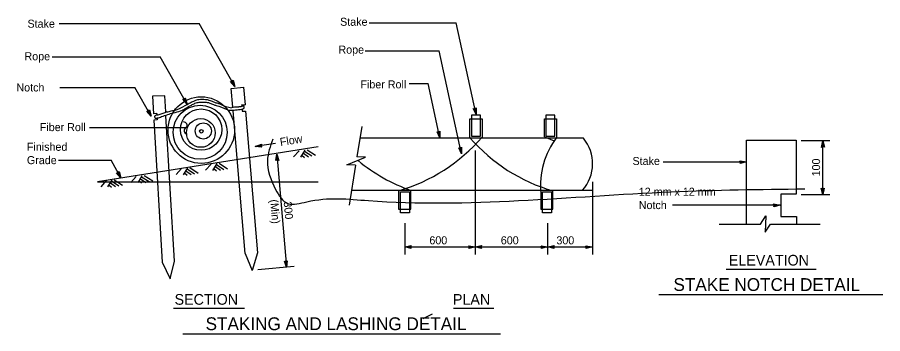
# Model space of a CAD drawing. Extents: x 6707406 to 6714471, y 1868570 to 1872341.
# Drawn here: x 6707406 to 6708184, y 1870548 to 1870832 of the extents above; entities that cross this region are included whole.
import ezdxf

# ---------------------------------------------------------------- set-up
doc = ezdxf.new("R2010")
doc.units = 0
for name, color, linetype in [('56 Stg 3 Anno', 7, 'Continuous'), ('57 Undefined', 7, 'Continuous'), ('58 Soundwalls', 7, 'Continuous'), ('60 Nongeo Data', 7, 'Continuous')]:
    doc.layers.add(name, color=color, linetype=linetype)

msp = doc.modelspace()

# ---------------------------------------------------------------- linework, layer by layer
at = {"layer": '56 Stg 3 Anno'}
for p, q in [((6707444.05, 1870826.4), (6707569.9, 1870826.4)), ((6707602.02, 1870769.81), (6707569.9, 1870826.4)), ((6707722.63, 1870827.01), (6707801.07, 1870827.01)), ((6707818.84, 1870744.79), (6707801.07, 1870827.01)), ((6707437.75, 1870796.48), (6707534.91, 1870796.48)), ((6707558.9, 1870754.22), (6707534.91, 1870796.48)), ((6707719.2, 1870801.99), (6707785.82, 1870801.99)), ((6707805.84, 1870709.37), (6707785.82, 1870801.99)), ((6707602.02, 1870769.81), (6707598.15, 1870774.27)), ((6707598.15, 1870774.27), (6707598.15, 1870774.27)), ((6707598.15, 1870774.27), (6707599.64, 1870774.2)), ((6707601.38, 1870770.98), (6707598.56, 1870774.23)), ((6707600.76, 1870772.15), (6707598.94, 1870774.24)), ((6707600.13, 1870773.31), (6707599.35, 1870774.21)), ((6707599.64, 1870774.2), (6707600.41, 1870775.49)), ((6707599.8, 1870774.47), (6707600.13, 1870773.31)), ((6707600.01, 1870774.78), (6707600.76, 1870772.15)), ((6707600.2, 1870775.14), (6707601.39, 1870770.98)), ((6707600.41, 1870775.49), (6707600.41, 1870775.49)), ((6707600.41, 1870775.49), (6707602.02, 1870769.81)), ((6707758.79, 1870772.63), (6707775.73, 1870772.63)), ((6707786.26, 1870723.94), (6707775.73, 1870772.63)), ((6707444.58, 1870769.01), (6707512.1, 1870769.01)), ((6707526.72, 1870743.26), (6707512.1, 1870769.01)), ((6707602.02, 1870769.81), (6707602.02, 1870769.81)), ((6707559.03, 1870754.09), (6707555.16, 1870758.55)), ((6707555.16, 1870758.55), (6707555.16, 1870758.55)), ((6707555.16, 1870758.55), (6707556.65, 1870758.48)), ((6707558.39, 1870755.27), (6707555.57, 1870758.51)), ((6707557.77, 1870756.43), (6707555.94, 1870758.52)), ((6707557.13, 1870757.59), (6707556.35, 1870758.49)), ((6707556.65, 1870758.48), (6707557.41, 1870759.77)), ((6707556.8, 1870758.76), (6707557.13, 1870757.59)), ((6707557.01, 1870759.06), (6707557.77, 1870756.43)), ((6707557.21, 1870759.42), (6707558.4, 1870755.26)), ((6707557.41, 1870759.77), (6707557.41, 1870759.77)), ((6707557.41, 1870759.77), (6707559.03, 1870754.09)), ((6707524.34, 1870747.65), (6707525.1, 1870748.94)), ((6707524.7, 1870748.23), (6707525.46, 1870745.59)), ((6707524.9, 1870748.59), (6707526.09, 1870744.43)), ((6707525.1, 1870748.94), (6707525.1, 1870748.94)), ((6707525.1, 1870748.94), (6707526.72, 1870743.26)), ((6707559.03, 1870754.09), (6707559.03, 1870754.09)), ((6707818.84, 1870744.79), (6707816.38, 1870750.15)), ((6707816.38, 1870750.15), (6707816.38, 1870750.15)), ((6707816.38, 1870750.15), (6707817.79, 1870749.67)), ((6707818.56, 1870746.1), (6707816.77, 1870750.01)), ((6707818.29, 1870747.39), (6707817.13, 1870749.91)), ((6707818.01, 1870748.68), (6707817.51, 1870749.76)), ((6707817.79, 1870749.67), (6707818.89, 1870750.69)), ((6707818.02, 1870749.89), (6707818.01, 1870748.68)), ((6707818.31, 1870750.13), (6707818.29, 1870747.39)), ((6707818.6, 1870750.42), (6707818.56, 1870746.09)), ((6707818.89, 1870750.69), (6707818.84, 1870744.79)), ((6707818.89, 1870750.69), (6707818.89, 1870750.69)), ((6707522.85, 1870747.72), (6707522.85, 1870747.72)), ((6707526.72, 1870743.26), (6707522.85, 1870747.71)), ((6707522.85, 1870747.71), (6707524.34, 1870747.65)), ((6707526.08, 1870744.43), (6707523.26, 1870747.68)), ((6707525.46, 1870745.59), (6707523.63, 1870747.69)), ((6707524.82, 1870746.76), (6707524.04, 1870747.66)), ((6707524.49, 1870747.92), (6707524.82, 1870746.76)), ((6707526.72, 1870743.26), (6707526.72, 1870743.26)), ((6707818.84, 1870744.79), (6707818.84, 1870744.79)), ((6707471.36, 1870733.12), (6707558.14, 1870733.12)), ((6707786.26, 1870723.94), (6707783.8, 1870729.3)), ((6707783.8, 1870729.3), (6707783.8, 1870729.3)), ((6707783.8, 1870729.3), (6707785.21, 1870728.82)), ((6707785.97, 1870725.24), (6707784.18, 1870729.15)), ((6707785.7, 1870726.53), (6707784.55, 1870729.06)), ((6707785.43, 1870727.83), (6707784.93, 1870728.91)), ((6707785.21, 1870728.82), (6707786.31, 1870729.84)), ((6707785.43, 1870729.04), (6707785.43, 1870727.83)), ((6707785.72, 1870729.27), (6707785.7, 1870726.53)), ((6707786.02, 1870729.57), (6707785.98, 1870725.23)), ((6707786.31, 1870729.84), (6707786.26, 1870723.94)), ((6707786.31, 1870729.84), (6707786.31, 1870729.84)), ((6707638.63, 1870718.62), (6707620.31, 1870715.87)), ((6707620.31, 1870715.87), (6707625.82, 1870717.99)), ((6707621.63, 1870716.08), (6707625.64, 1870717.62)), ((6707622.93, 1870716.26), (6707625.53, 1870717.26)), ((6707625.82, 1870717.99), (6707625.25, 1870716.61)), ((6707625.82, 1870717.99), (6707625.82, 1870717.99)), ((6707786.26, 1870723.94), (6707786.26, 1870723.94)), ((6708111.13, 1870721.29), (6708136.89, 1870721.29)), ((6708129.49, 1870715.26), (6708130.61, 1870721.06)), ((6708129.83, 1870715.48), (6708130.65, 1870719.73)), ((6708130.16, 1870715.72), (6708130.68, 1870718.41)), ((6708130.61, 1870672.85), (6708130.61, 1870721.06)), ((6708130.61, 1870721.06), (6708130.61, 1870721.06)), ((6708130.61, 1870721.06), (6708132.05, 1870715.34)), ((6708130.65, 1870719.72), (6708131.7, 1870715.55)), ((6708130.68, 1870718.41), (6708131.36, 1870715.71)), ((6707626.2, 1870715.46), (6707620.31, 1870715.87)), ((6707620.31, 1870715.87), (6707620.31, 1870715.87)), ((6707625.94, 1870715.76), (6707621.62, 1870716.07)), ((6707625.67, 1870716.07), (6707622.93, 1870716.26)), ((6707624.24, 1870716.46), (6707625.35, 1870716.89)), ((6707625.45, 1870716.37), (6707624.24, 1870716.46)), ((6707625.25, 1870716.61), (6707626.2, 1870715.46)), ((6707626.2, 1870715.46), (6707626.2, 1870715.46)), ((6707805.84, 1870709.37), (6707803.38, 1870714.73)), ((6707803.38, 1870714.73), (6707803.38, 1870714.73)), ((6707803.38, 1870714.73), (6707804.79, 1870714.25)), ((6707805.56, 1870710.68), (6707803.77, 1870714.59)), ((6707805.28, 1870711.97), (6707804.13, 1870714.49)), ((6707805.01, 1870713.26), (6707804.51, 1870714.34)), ((6707804.79, 1870714.25), (6707805.89, 1870715.27)), ((6707805.02, 1870714.47), (6707805.01, 1870713.26)), ((6707805.31, 1870714.71), (6707805.28, 1870711.97)), ((6707805.6, 1870715), (6707805.56, 1870710.67)), ((6707805.89, 1870715.27), (6707805.84, 1870709.37)), ((6707805.84, 1870709.37), (6707805.84, 1870709.37)), ((6707805.89, 1870715.27), (6707805.89, 1870715.27)), ((6707818.04, 1870712.48), (6707818.04, 1870619.14)), ((6708130.75, 1870716.07), (6708129.49, 1870715.26)), ((6708129.49, 1870715.26), (6708129.49, 1870715.26)), ((6708130.49, 1870715.89), (6708130.72, 1870717.08)), ((6708130.72, 1870717.08), (6708131.01, 1870715.93)), ((6708132.05, 1870715.34), (6708130.75, 1870716.07)), ((6708132.05, 1870715.34), (6708132.05, 1870715.34)), ((6707443.52, 1870703.62), (6707490.6, 1870703.62)), ((6707499.52, 1870687.92), (6707490.6, 1870703.62)), ((6707638.95, 1870703.32), (6707639.77, 1870709.17)), ((6707640.17, 1870704.19), (6707638.95, 1870703.32)), ((6707638.95, 1870703.32), (6707638.95, 1870703.32)), ((6707639.28, 1870703.56), (6707639.87, 1870707.85)), ((6707639.6, 1870703.81), (6707639.98, 1870706.52)), ((6707639.77, 1870709.17), (6707648.49, 1870607.58)), ((6707639.77, 1870709.17), (6707639.77, 1870709.17)), ((6707639.77, 1870709.17), (6707641.51, 1870703.53)), ((6707639.88, 1870707.84), (6707641.15, 1870703.73)), ((6707639.92, 1870704), (6707640.09, 1870705.2)), ((6707639.98, 1870706.52), (6707640.8, 1870703.87)), ((6707640.09, 1870705.2), (6707640.44, 1870704.07)), ((6707641.51, 1870703.53), (6707640.17, 1870704.19)), ((6707641.51, 1870703.53), (6707641.51, 1870703.53)), ((6707987.21, 1870702.15), (6708061.9, 1870702.15)), ((6708056.91, 1870702.01), (6708056.1, 1870703.27)), ((6708056.1, 1870703.27), (6708056.1, 1870703.27)), ((6708056.1, 1870703.27), (6708061.9, 1870702.15)), ((6708061.9, 1870702.15), (6708056.18, 1870700.71)), ((6708056.18, 1870700.71), (6708056.91, 1870702.01)), ((6708056.32, 1870702.94), (6708060.57, 1870702.12)), ((6708060.56, 1870702.11), (6708056.39, 1870701.06)), ((6708056.55, 1870702.6), (6708059.24, 1870702.08)), ((6708059.24, 1870702.08), (6708056.55, 1870701.4)), ((6708056.73, 1870702.27), (6708057.92, 1870702.04)), ((6708057.92, 1870702.04), (6708056.77, 1870701.75)), ((6708061.9, 1870702.15), (6708061.9, 1870702.15)), ((6708056.18, 1870700.71), (6708056.18, 1870700.71)), ((6707499.52, 1870687.92), (6707495.65, 1870692.37)), ((6707495.65, 1870692.37), (6707495.65, 1870692.37)), ((6707495.65, 1870692.37), (6707497.13, 1870692.31)), ((6707498.88, 1870689.09), (6707496.06, 1870692.34)), ((6707498.25, 1870690.25), (6707496.43, 1870692.35)), ((6707497.62, 1870691.42), (6707496.84, 1870692.31)), ((6707497.13, 1870692.31), (6707497.9, 1870693.59)), ((6707497.29, 1870692.58), (6707497.62, 1870691.42)), ((6707497.5, 1870692.89), (6707498.25, 1870690.25)), ((6707497.7, 1870693.25), (6707498.88, 1870689.08)), ((6707497.9, 1870693.59), (6707497.9, 1870693.59)), ((6707497.9, 1870693.59), (6707499.52, 1870687.92)), ((6707499.52, 1870687.92), (6707499.52, 1870687.92)), ((6707923.49, 1870684.37), (6707923.49, 1870619.14)), ((6708130.61, 1870672.85), (6708129.17, 1870678.57)), ((6708129.17, 1870678.57), (6708129.17, 1870678.57)), ((6708129.17, 1870678.57), (6708130.46, 1870677.84)), ((6708130.57, 1870674.19), (6708129.52, 1870678.36)), ((6708130.53, 1870675.5), (6708129.85, 1870678.2)), ((6708130.46, 1870677.84), (6708131.73, 1870678.65)), ((6708131.05, 1870678.2), (6708130.53, 1870675.5)), ((6708131.39, 1870678.43), (6708130.57, 1870674.18)), ((6708131.73, 1870678.65), (6708130.61, 1870672.85)), ((6708131.73, 1870678.65), (6708131.73, 1870678.65)), ((6708111.13, 1870672.85), (6708136.89, 1870672.85)), ((6708130.5, 1870676.83), (6708130.21, 1870677.98)), ((6708130.73, 1870678.02), (6708130.5, 1870676.83)), ((6708130.61, 1870672.85), (6708130.61, 1870672.85)), ((6708092.23, 1870663.4), (6707995.46, 1870663.4)), ((6708087.24, 1870663.25), (6708086.43, 1870664.52)), ((6708086.43, 1870664.52), (6708086.43, 1870664.52)), ((6708086.43, 1870664.52), (6708092.23, 1870663.4)), ((6708092.23, 1870663.4), (6708086.51, 1870661.96)), ((6708086.51, 1870661.96), (6708087.24, 1870663.25)), ((6708086.65, 1870664.18), (6708090.9, 1870663.36)), ((6708090.89, 1870663.36), (6708086.72, 1870662.31)), ((6708086.88, 1870663.84), (6708089.57, 1870663.32)), ((6708089.57, 1870663.32), (6708086.88, 1870662.64)), ((6708087.06, 1870663.52), (6708088.25, 1870663.29)), ((6708088.25, 1870663.29), (6708087.1, 1870663)), ((6708092.23, 1870663.4), (6708092.23, 1870663.4)), ((6708086.51, 1870661.96), (6708086.51, 1870661.96)), ((6707754.67, 1870647.14), (6707754.67, 1870619.14)), ((6707883.15, 1870647.14), (6707883.15, 1870619.14)), ((6707754.67, 1870625.78), (6707760.44, 1870627.03)), ((6707754.67, 1870625.78), (6707818.04, 1870625.78)), ((6707760.42, 1870624.47), (6707754.67, 1870625.78)), ((6707754.67, 1870625.78), (6707754.67, 1870625.78)), ((6707760.22, 1870624.81), (6707755.99, 1870625.77)), ((6707756.01, 1870625.78), (6707760.21, 1870626.69)), ((6707757.32, 1870625.76), (6707760.04, 1870626.35)), ((6707760, 1870625.16), (6707757.32, 1870625.76)), ((6707758.65, 1870625.76), (6707759.81, 1870626.01)), ((6707759.83, 1870625.49), (6707758.65, 1870625.76)), ((6707760.44, 1870627.03), (6707759.66, 1870625.76)), ((6707759.66, 1870625.76), (6707760.42, 1870624.47)), ((6707760.42, 1870624.47), (6707760.42, 1870624.47)), ((6707760.44, 1870627.03), (6707760.44, 1870627.03)), ((6707813.05, 1870625.63), (6707812.24, 1870626.9)), ((6707812.24, 1870626.9), (6707812.24, 1870626.9)), ((6707812.24, 1870626.9), (6707818.04, 1870625.78)), ((6707818.04, 1870625.78), (6707812.32, 1870624.33)), ((6707812.32, 1870624.33), (6707813.05, 1870625.63)), ((6707812.32, 1870624.33), (6707812.32, 1870624.33)), ((6707812.46, 1870626.56), (6707816.71, 1870625.74)), ((6707816.7, 1870625.74), (6707812.53, 1870624.69)), ((6707812.69, 1870626.22), (6707815.39, 1870625.7)), ((6707815.39, 1870625.7), (6707812.69, 1870625.02)), ((6707812.87, 1870625.89), (6707814.06, 1870625.67)), ((6707814.06, 1870625.67), (6707812.91, 1870625.37)), ((6707818.04, 1870625.78), (6707823.8, 1870627.03)), ((6707818.04, 1870625.78), (6707883.15, 1870625.78)), ((6707823.79, 1870624.47), (6707818.04, 1870625.78)), ((6707818.04, 1870625.78), (6707818.04, 1870625.78)), ((6707818.04, 1870625.78), (6707818.04, 1870625.78)), ((6707823.58, 1870624.81), (6707819.36, 1870625.77)), ((6707819.37, 1870625.78), (6707823.58, 1870626.69)), ((6707820.69, 1870625.76), (6707823.4, 1870626.35)), ((6707823.36, 1870625.16), (6707820.69, 1870625.76)), ((6707822.02, 1870625.76), (6707823.18, 1870626.01)), ((6707823.19, 1870625.49), (6707822.02, 1870625.76)), ((6707823.8, 1870627.03), (6707823.03, 1870625.76)), ((6707823.03, 1870625.76), (6707823.79, 1870624.47)), ((6707823.79, 1870624.47), (6707823.79, 1870624.47)), ((6707823.8, 1870627.03), (6707823.8, 1870627.03)), ((6707878.16, 1870625.63), (6707877.35, 1870626.9)), ((6707877.35, 1870626.9), (6707877.35, 1870626.9)), ((6707877.35, 1870626.9), (6707883.15, 1870625.78)), ((6707883.15, 1870625.78), (6707877.42, 1870624.33)), ((6707877.42, 1870624.33), (6707878.16, 1870625.63)), ((6707877.42, 1870624.33), (6707877.42, 1870624.33)), ((6707877.57, 1870626.56), (6707881.82, 1870625.74)), ((6707881.81, 1870625.74), (6707877.64, 1870624.69)), ((6707877.8, 1870626.22), (6707880.49, 1870625.7)), ((6707880.49, 1870625.7), (6707877.8, 1870625.02)), ((6707877.98, 1870625.89), (6707879.17, 1870625.67)), ((6707879.17, 1870625.67), (6707878.02, 1870625.37)), ((6707883.15, 1870625.78), (6707883.15, 1870625.78)), ((6707883.24, 1870625.78), (6707889.01, 1870627.03)), ((6707883.24, 1870625.78), (6707923.34, 1870625.78)), ((6707889, 1870624.47), (6707883.24, 1870625.78)), ((6707883.24, 1870625.78), (6707883.24, 1870625.78)), ((6707888.79, 1870624.81), (6707884.57, 1870625.77)), ((6707884.58, 1870625.78), (6707888.78, 1870626.69)), ((6707885.9, 1870625.76), (6707888.61, 1870626.35)), ((6707888.57, 1870625.16), (6707885.9, 1870625.76)), ((6707887.22, 1870625.76), (6707888.38, 1870626.01)), ((6707888.4, 1870625.49), (6707887.22, 1870625.76)), ((6707889.01, 1870627.03), (6707888.24, 1870625.76)), ((6707888.24, 1870625.76), (6707889, 1870624.47)), ((6707889, 1870624.47), (6707889, 1870624.47)), ((6707889.01, 1870627.03), (6707889.01, 1870627.03)), ((6707918.35, 1870625.63), (6707917.54, 1870626.9)), ((6707917.54, 1870626.9), (6707917.54, 1870626.9)), ((6707917.54, 1870626.9), (6707923.34, 1870625.78)), ((6707923.34, 1870625.78), (6707917.62, 1870624.33)), ((6707917.62, 1870624.33), (6707918.35, 1870625.63)), ((6707917.62, 1870624.33), (6707917.62, 1870624.33)), ((6707917.76, 1870626.56), (6707922.01, 1870625.74)), ((6707922, 1870625.74), (6707917.83, 1870624.69)), ((6707920.69, 1870625.7), (6707917.99, 1870625.02)), ((6707918, 1870626.22), (6707920.69, 1870625.7)), ((6707918.17, 1870625.89), (6707919.36, 1870625.67)), ((6707919.36, 1870625.67), (6707918.21, 1870625.37)), ((6707923.34, 1870625.78), (6707923.34, 1870625.78)), ((6707655.28, 1870608.16), (6707622.49, 1870605.35)), ((6707648.49, 1870607.58), (6707646.56, 1870613.16)), ((6707646.56, 1870613.16), (6707646.56, 1870613.16)), ((6707646.56, 1870613.16), (6707647.92, 1870612.54)), ((6707648.33, 1870608.9), (6707646.93, 1870612.97)), ((6707648.19, 1870610.21), (6707647.28, 1870612.84)), ((6707648.04, 1870611.53), (6707647.65, 1870612.65)), ((6707647.92, 1870612.54), (6707649.11, 1870613.45)), ((6707648.16, 1870612.73), (6707648.04, 1870611.53)), ((6707648.47, 1870612.94), (6707648.19, 1870610.21)), ((6707648.79, 1870613.2), (6707648.34, 1870608.9)), ((6707649.11, 1870613.45), (6707648.49, 1870607.58)), ((6707649.11, 1870613.45), (6707649.11, 1870613.45)), ((6707648.49, 1870607.58), (6707648.49, 1870607.58))]:
    msp.add_line(p, q, dxfattribs=at)
for centre, radius, start, end in [((6707556.1, 1870735.07), 2.96, 316.60259, 93.44489), ((6707559.39, 1870730.25), 2.99, 113.94808, 264.44798)]:
    msp.add_arc(centre, radius, start, end, dxfattribs=at)
at = {"layer": '57 Undefined'}
for p, q in [((6707478.33, 1870684.16), (6707676.81, 1870684.16)), ((6707707.5, 1870676.68), (6707923.6, 1870676.68)), ((6708043.74, 1870605.96), (6708124.8, 1870605.96)), ((6707983.25, 1870583.14), (6708184.48, 1870583.14)), ((6707546.83, 1870570.79), (6707610.62, 1870570.79)), ((6707798.64, 1870570.79), (6707834.7, 1870570.79)), ((6707555.15, 1870547.96), (6707840.8, 1870547.96))]:
    msp.add_line(p, q, dxfattribs=at)
at = {"layer": '58 Soundwalls'}
for p, q in [((6707659.66, 1870712.16), (6707654.79, 1870706.68)), ((6707664.82, 1870712.74), (6707661.01, 1870706.5)), ((6707663.55, 1870710.12), (6707668.19, 1870706.8)), ((6707664.48, 1870711.83), (6707671.23, 1870707.49)), ((6707666.92, 1870712.96), (6707674.46, 1870708.11)), ((6707662.25, 1870708.31), (6707664.5, 1870706.13)), ((6707554.11, 1870696.22), (6707549.24, 1870690.73)), ((6707559.27, 1870696.79), (6707555.46, 1870690.55)), ((6707558, 1870694.18), (6707562.64, 1870690.85)), ((6707558.93, 1870695.88), (6707565.68, 1870691.55)), ((6707561.37, 1870697.02), (6707568.91, 1870692.17)), ((6707580.56, 1870700.13), (6707575.69, 1870694.64)), ((6707585.72, 1870700.7), (6707581.91, 1870694.46)), ((6707583.15, 1870696.27), (6707585.4, 1870694.09)), ((6707584.45, 1870698.08), (6707589.09, 1870694.76)), ((6707585.38, 1870699.79), (6707592.13, 1870695.46)), ((6707587.82, 1870700.92), (6707595.37, 1870696.07)), ((6707491.36, 1870685.99), (6707487.55, 1870679.75)), ((6707493.46, 1870686.21), (6707501.01, 1870681.36)), ((6707513.29, 1870689.11), (6707508.42, 1870683.63)), ((6707518.45, 1870689.68), (6707514.64, 1870683.45)), ((6707517.17, 1870687.07), (6707521.82, 1870683.74)), ((6707518.11, 1870688.77), (6707524.86, 1870684.44)), ((6707520.55, 1870689.91), (6707528.09, 1870685.06)), ((6707556.7, 1870692.36), (6707558.95, 1870690.18)), ((6707486.2, 1870685.41), (6707481.33, 1870679.93)), ((6707488.79, 1870681.56), (6707491.04, 1870679.37)), ((6707490.09, 1870683.37), (6707494.73, 1870680.04)), ((6707491.02, 1870685.08), (6707497.77, 1870680.74)), ((6707515.88, 1870685.25), (6707518.13, 1870683.07))]:
    msp.add_line(p, q, dxfattribs=at)
at = {"layer": '60 Nongeo Data'}
for p, q in [((6707598.7, 1870768.2), (6707609.79, 1870769.38)), ((6707600.14, 1870751.18), (6707598.7, 1870768.2)), ((6707609.79, 1870769.38), (6707611.12, 1870753.56)), ((6707538.91, 1870761.56), (6707527.77, 1870761.13)), ((6707527.77, 1870761.13), (6707528.71, 1870745.28)), ((6707539.76, 1870747.22), (6707538.91, 1870761.56)), ((6707608.02, 1870753.52), (6707611.12, 1870753.56)), ((6707608.02, 1870753.52), (6707608.13, 1870752.27)), ((6707608.42, 1870748.85), (6707608.51, 1870747.79)), ((6707531.79, 1870745.69), (6707528.71, 1870745.28)), ((6707531.79, 1870745.69), (6707531.86, 1870744.44)), ((6707532.07, 1870741.01), (6707532.13, 1870739.95)), ((6707547.77, 1870613.02), (6707539.98, 1870743.59)), ((6707611.22, 1870619.97), (6707600.4, 1870748.03)), ((6707608.51, 1870747.79), (6707611.61, 1870747.82)), ((6707611.61, 1870747.82), (6707622.35, 1870620.61)), ((6707532.13, 1870739.95), (6707529.06, 1870739.54)), ((6707529.06, 1870739.54), (6707536.66, 1870612.1)), ((6707716.04, 1870734.04), (6707711.65, 1870706.73)), ((6707915.37, 1870723.52), (6707715.19, 1870723.52)), ((6707880.27, 1870724.54), (6707889, 1870721.24)), ((6707676.81, 1870715.76), (6707478.33, 1870684.16)), ((6707710.43, 1870699.14), (6707704.66, 1870663.25)), ((6707707.5, 1870676.68), (6707914.49, 1870676.68)), ((6708092.93, 1870673.08), (6708092.93, 1870653.25)), ((6708106.76, 1870673.08), (6708092.93, 1870673.08)), ((6708092.93, 1870653.25), (6708107.05, 1870653.25)), ((6708037.33, 1870646.21), (6708074.57, 1870646.21)), ((6708083.72, 1870646.21), (6708128.25, 1870646.21)), ((6707611.22, 1870619.97), (6707617.55, 1870604.81)), ((6707622.35, 1870620.61), (6707617.55, 1870604.81)), ((6707536.66, 1870612.1), (6707543.67, 1870597.15)), ((6707543.67, 1870597.15), (6707547.77, 1870613.02)), ((6707779.4, 1870565.46), (6707771.02, 1870561.28))]:
    msp.add_line(p, q, dxfattribs=at)
for points in [[(6707813.34, 1870723.87), (6707813.33, 1870740.84), (6707824.23, 1870740.84), (6707824.22, 1870724.38)], [(6707880.27, 1870724.54), (6707880.26, 1870740.9), (6707891.16, 1870740.9), (6707891.15, 1870724.23)], [(6708061.9, 1870721.79), (6708106.67, 1870721.79), (6708106.76, 1870673.08)], [(6708061.9, 1870646.21), (6708061.9, 1870721.79)], [(6707710.43, 1870699.14), (6707702.69, 1870699.41), (6707719.39, 1870706.46), (6707711.65, 1870706.73)], [(6707749.21, 1870676.27), (6707749.21, 1870659.83), (6707760.11, 1870659.83), (6707760.11, 1870676.27)], [(6707877.12, 1870674.05), (6707877.12, 1870659.83), (6707888.02, 1870659.83), (6707888.02, 1870676.04)], [(6708074.57, 1870646.21), (6708079.44, 1870653.71), (6708078.88, 1870639.22), (6708083.72, 1870646.21)], [(6708107.05, 1870653.25), (6708107.05, 1870646.21)]]:
    msp.add_lwpolyline(points, dxfattribs=at)
for points in [[(6707814.73, 1870725.23), (6707822.82, 1870725.23), (6707822.82, 1870744.16), (6707814.73, 1870744.16)], [(6707881.67, 1870725.29), (6707889.76, 1870725.29), (6707889.76, 1870744.23), (6707881.67, 1870744.23)], [(6707750.87, 1870675.44), (6707758.96, 1870675.44), (6707758.96, 1870656.5), (6707750.87, 1870656.5)], [(6707878.53, 1870675.44), (6707886.61, 1870675.44), (6707886.61, 1870656.5), (6707878.53, 1870656.5)]]:
    msp.add_lwpolyline(points, close=True, dxfattribs=at)
for centre, radius in [((6707571.77, 1870730.74), 29.92), ((6707570.76, 1870728.75), 24.25), ((6707571.62, 1870731.17), 18.57), ((6707571.34, 1870728.19), 12.9), ((6707573.6, 1870729.95), 7.23), ((6707571.77, 1870729.68), 1.55)]:
    msp.add_circle(centre, radius, dxfattribs=at)
for centre, radius, start, end in [((6707604.39, 1870786.2), 35.81, 244.42491, 261.42464), ((6707598.95, 1870759.14), 10.65, 243.77921, 273.88475), ((6707705.78, 1870826.21), 156.11, 286.15528, 319.33077), ((6707931.22, 1870826.21), 156.11, 220.96372, 253.95505), ((6707948.56, 1870680.88), 71.77, 142.91338, 185.463), ((6707887.63, 1870700.62), 35.98, 318.29324, 39.54182), ((6707812.13, 1870823.81), 156.11, 230.50919, 250.63478)]:
    msp.add_arc(centre, radius, start, end, dxfattribs=at)
for points in [[(6707548.55, 1870748.8), (6707551.51, 1870749.71), (6707558.97, 1870753.86), (6707562.62, 1870755.76), (6707565.78, 1870757.12), (6707569.62, 1870758.27), (6707572.37, 1870758.5), (6707575.48, 1870758.35), (6707578.65, 1870757.72), (6707582.68, 1870756.16), (6707584.77, 1870755.31), (6707586.61, 1870754.94), (6707588.93, 1870753.9)], [(6707540.78, 1870746.99), (6707544.77, 1870747.94), (6707546.83, 1870748.41), (6707547.89, 1870748.56), (6707548.55, 1870748.8)], [(6707546.66, 1870746.18), (6707553.23, 1870748.01), (6707555.3, 1870748.9), (6707557.89, 1870750.42), (6707562.85, 1870753.2), (6707566.12, 1870754.81), (6707569.94, 1870755.7), (6707574.2, 1870755.88), (6707578.16, 1870755.43), (6707579.5, 1870755.01), (6707582.69, 1870753.62), (6707585.28, 1870752.83), (6707594.24, 1870749.59)], [(6707599.84, 1870748.59), (6707605.36, 1870749.17), (6707607.97, 1870749.44), (6707609.25, 1870749.87), (6707609.95, 1870750.25), (6707610.31, 1870751.11), (6707610.01, 1870751.87), (6707609.07, 1870752.17), (6707607.43, 1870751.74), (6707605.62, 1870751.54), (6707604.74, 1870751.41), (6707603.89, 1870751.41), (6707599.19, 1870751)], [(6707540.78, 1870746.99), (6707533.6, 1870744.48), (6707531.87, 1870744.08), (6707530.59, 1870743.92), (6707529.85, 1870743.29), (6707529.73, 1870742.57), (6707530.24, 1870741.56), (6707531.31, 1870741.5), (6707532.28, 1870741.69), (6707534.22, 1870742.09), (6707535.98, 1870742.8)], [(6707535.98, 1870742.8), (6707541.69, 1870744.74), (6707546.55, 1870746.26)], [(6707636.01, 1870722.73), (6707631.26, 1870703.25), (6707638.65, 1870677.44), (6707649.72, 1870664.81), (6707666.6, 1870666.39), (6707721.99, 1870667.44), (6707994.19, 1870675.34), (6708114.47, 1870677.97)]]:
    msp.add_spline(points, degree=3, dxfattribs=at)

# ---------------------------------------------------------------- texts
at = {"layer": '57 Undefined'}
for s, height, p in [('Stake', 7.2, (6707415.52, 1870822.66)), ('Stake', 7.2, (6707696.61, 1870824.4)), ('Rope', 7.2, (6707695.11, 1870799.38)), ('Rope', 7.2, (6707412.8, 1870793.44)), ('Notch', 7.2, (6707405.55, 1870765.41)), ('Fiber Roll', 7.2, (6707714.88, 1870768.19)), ('Fiber Roll', 7.2, (6707426.59, 1870729.81)), ('Finished', 7.2, (6707414.97, 1870712.16)), ('Grade', 7.2, (6707414.97, 1870700.16)), ('Stake', 7.2, (6707959.54, 1870699.4)), ('12 mm x 12 mm', 7.2002, (6707965.17, 1870671.8)), ('Notch', 7.2, (6707965.17, 1870659.8)), ('600', 7.2, (6707776.87, 1870628.18)), ('600', 7.2, (6707841.1, 1870628.18)), ('300 ', 7.2, (6707891.08, 1870628.18)), ('ELEVATION', 9.6, (6708046.14, 1870609.12)), ('STAKE NOTCH DETAIL', 11.5203, (6707996.33, 1870586.29)), ('SECTION', 9.6, (6707547.76, 1870573.94)), ('PLAN', 9.6, (6707798.03, 1870573.94)), ('STAKING AND LASHING DETAIL', 11.5203, (6707575.65, 1870551.11))]:
    msp.add_text(s, height=height, dxfattribs=at).set_placement(p)
for s, rotation, p in [('Flow', 9.10766, (6707643.03, 1870716.41)), ('100', 90, (6708128.21, 1870689.13)), ('(Min)', 274.90637, (6707633.65, 1870668.2)), ('300', 274.90637, (6707645.85, 1870666.38))]:
    msp.add_text(s, height=7.2, rotation=rotation, dxfattribs=at).set_placement(p)

doc.saveas('drawing.dxf')
